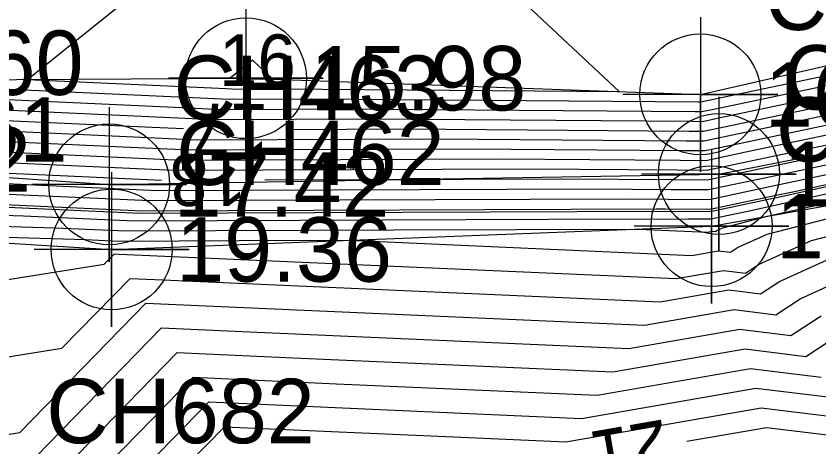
# Model space of a CAD drawing. Extents: x 2531902 to 2533249, y 715219 to 716099.
# Drawn here: x 2532770.16 to 2532801.29, y 715611.98 to 715628.69 of the extents above; entities that cross this region are included whole.
import ezdxf

# ---------------------------------------------------------------- set-up
doc = ezdxf.new("R2010")
doc.units = 0
for name, color, linetype in [('DTM Contours Major', 7, 'Continuous'), ('DTM Contours Major Text', 7, 'Continuous'), ('DTM Contours Minor', 7, 'Continuous'), ('Exist DTM Breakline', 7, 'Continuous'), ('Exist DTM Breakline Cogo Elevation', 7, 'Continuous'), ('Exist DTM Breakline Cogo Number', 7, 'Continuous'), ('Exist DTM Breakline Cogo Point CELL', 7, 'Continuous'), ('Exist DTM Breakline Underwater', 7, 'Continuous'), ('Exist DTM Breakline Underwater Cogo Elevation', 7, 'Continuous'), ('Exist DTM Breakline Underwater Cogo Number', 7, 'Continuous'), ('Exist DTM Breakline Underwater Cogo Point CELL', 7, 'Continuous'), ('Exist DTM Regular Point Cogo Number', 7, 'Continuous'), ('Exist Hydro Stream or Body of Water', 7, 'Continuous'), ('Scratch_Level_2', 7, 'Continuous')]:
    doc.layers.add(name, color=color, linetype=linetype)

msp = doc.modelspace()

# ---------------------------------------------------------------- linework, layer by layer
at = {"layer": 'DTM Contours Major'}
for points in [[(2532685.255, 715654.828), (2532691.3, 715646.332), (2532696.58, 715641.634), (2532697.068, 715641.462), (2532704.54, 715638.833), (2532713.504, 715635.916), (2532714.36, 715635.643), (2532723.662, 715632.678), (2532735.847, 715628.442), (2532736.64, 715628.322), (2532753.273, 715625.799), (2532757.258, 715625.179), (2532759.557, 715625.11), (2532775.441, 715624.38), (2532776.659, 715624.324)], [(2532683.669, 715652.707), (2532686.565, 715648.638), (2532696.063, 715640.186), (2532696.941, 715639.877), (2532699.885, 715638.841), (2532713.588, 715634.382), (2532714.896, 715633.965), (2532718.561, 715632.797), (2532737.526, 715626.203), (2532738.761, 715626.016), (2532745.314, 715625.023), (2532758.183, 715623.02), (2532765.608, 715622.796), (2532771.866, 715622.509), (2532775.8, 715622.328)], [(2532780.658, 715624.297), (2532785.254, 715624.315), (2532796.252, 715624.232), (2532796.808, 715624.228), (2532797.67, 715624.41), (2532814.677, 715628), (2532824.557, 715630.182), (2532825.526, 715630.396), (2532826.886, 715632.485), (2532826.893, 715632.496), (2532834.338, 715634.336), (2532834.344, 715634.332), (2532836.264, 715633.141), (2532841.438, 715632.811), (2532842.37, 715632.755), (2532850.775, 715632.253), (2532854.159, 715631.46), (2532854.698, 715630.937), (2532857.296, 715629.814), (2532869.332, 715624.613), (2532876.125, 715621.862)], [(2532779.8, 715622.335), (2532791.34, 715622.379), (2532795.673, 715622.346), (2532796.969, 715622.337), (2532798.973, 715622.76), (2532805.673, 715624.174), (2532825.351, 715628.52), (2532827.279, 715628.946), (2532829.988, 715633.107), (2532830.002, 715633.128), (2532832.925, 715633.85), (2532832.934, 715633.844), (2532835.832, 715632.046), (2532843.646, 715631.547), (2532845.053, 715631.463), (2532848.364, 715631.265), (2532853.468, 715630.069), (2532854.281, 715629.28), (2532858.198, 715627.588), (2532862.939, 715625.539), (2532874.082, 715621.026)], [(2532779.333, 715626.979), (2532778.461, 715626.277), (2532779.016, 715626.251), (2532779.048, 715626.25), (2532779.167, 715626.25), (2532780.119, 715626.243), (2532779.333, 715626.979)], [(2532756.262, 715621.304), (2532759.108, 715620.861), (2532762.325, 715620.764), (2532771.66, 715620.482), (2532774.429, 715620.355), (2532784.806, 715620.395), (2532794.309, 715620.431), (2532796.968, 715620.313), (2532797.174, 715620.349), (2532797.269, 715620.338), (2532797.325, 715620.374), (2532797.554, 715620.479), (2532799.281, 715620.925), (2532809.342, 715623.147)], [(2532763.745, 715611.805), (2532768.447, 715609.638), (2532768.527, 715609.284), (2532768.856, 715609.461), (2532769.002, 715609.626), (2532775.803, 715616.596), (2532779.216, 715616.443), (2532793.913, 715615.791), (2532798.213, 715616.543), (2532800.195, 715616.299), (2532801.367, 715617.066)], [(2532796.16, 715612.196), (2532799.253, 715612.737), (2532803.121, 715612.261)]]:
    msp.add_lwpolyline(points, dxfattribs=at)
at = {"layer": 'DTM Contours Minor'}
for points in [[(2532680.44, 715664.202), (2532694.141, 715644.949), (2532696.891, 715642.503), (2532697.145, 715642.413), (2532707.334, 715638.828), (2532713.454, 715636.836), (2532714.038, 715636.65), (2532726.723, 715632.606), (2532734.839, 715629.785), (2532735.368, 715629.705), (2532754.145, 715626.858), (2532756.43, 715626.915), (2532765.962, 715628.742), (2532762.782, 715626.183), (2532777.586, 715625.503), (2532778.432, 715625.464), (2532781.602, 715625.476), (2532796.599, 715625.363), (2532796.712, 715625.362), (2532796.887, 715625.399), (2532820.079, 715630.296)], [(2532680.711, 715662.952), (2532693.194, 715645.41), (2532696.787, 715642.213), (2532697.119, 715642.096), (2532706.403, 715638.829), (2532713.471, 715636.529), (2532714.146, 715636.314), (2532725.703, 715632.63), (2532735.175, 715629.337), (2532735.792, 715629.244), (2532756.457, 715626.11), (2532756.888, 715626.043), (2532757.137, 715626.036), (2532776.871, 715625.128), (2532778.124, 715625.071), (2532782.819, 715625.089), (2532796.483, 715624.986), (2532796.744, 715624.984), (2532797.148, 715625.069), (2532818.278, 715629.531)], [(2532680.982, 715661.701), (2532692.247, 715645.871), (2532696.684, 715641.923), (2532697.094, 715641.779), (2532705.471, 715638.831), (2532713.487, 715636.222), (2532714.253, 715635.978), (2532724.683, 715632.654), (2532735.511, 715628.89), (2532736.216, 715628.783), (2532754.865, 715625.955), (2532757.073, 715625.611), (2532758.347, 715625.573), (2532776.156, 715624.754), (2532777.816, 715624.678), (2532784.036, 715624.702), (2532796.367, 715624.609), (2532796.776, 715624.606), (2532797.409, 715624.739), (2532816.477, 715628.766)], [(2532681.524, 715659.201), (2532690.353, 715646.793), (2532696.477, 715641.344), (2532697.043, 715641.145), (2532703.609, 715638.834), (2532713.521, 715635.609), (2532714.467, 715635.307), (2532722.642, 715632.701), (2532736.183, 715627.994), (2532737.064, 715627.861), (2532751.681, 715625.644), (2532757.443, 715624.748), (2532760.767, 715624.647), (2532774.726, 715624.006), (2532777.201, 715623.892), (2532786.471, 715623.928), (2532796.136, 715623.855), (2532796.841, 715623.85), (2532797.93, 715624.08), (2532812.876, 715627.235)], [(2532681.795, 715657.95), (2532689.406, 715647.255), (2532696.373, 715641.055), (2532697.018, 715640.828), (2532702.678, 715638.836), (2532713.538, 715635.302), (2532714.575, 715634.971), (2532721.622, 715632.725), (2532736.519, 715627.547), (2532737.489, 715627.399), (2532750.09, 715625.489), (2532757.628, 715624.316), (2532761.978, 715624.184), (2532774.011, 715623.631), (2532776.893, 715623.499), (2532787.688, 715623.54), (2532796.02, 715623.478), (2532796.873, 715623.471), (2532798.191, 715623.75), (2532811.075, 715626.47)], [(2532682.066, 715656.7), (2532688.459, 715647.716), (2532696.27, 715640.765), (2532696.992, 715640.511), (2532701.747, 715638.838), (2532713.554, 715634.995), (2532714.682, 715634.636), (2532720.601, 715632.749), (2532736.855, 715627.099), (2532737.913, 715626.938), (2532748.498, 715625.333), (2532757.813, 715623.884), (2532763.188, 715623.722), (2532773.296, 715623.257), (2532776.585, 715623.106), (2532788.906, 715623.153), (2532795.904, 715623.101), (2532796.905, 715623.093), (2532798.452, 715623.42), (2532809.275, 715625.705)], [(2532682.336, 715655.45), (2532687.512, 715648.177), (2532696.166, 715640.475), (2532696.967, 715640.194), (2532700.816, 715638.839), (2532713.571, 715634.688), (2532714.789, 715634.3), (2532719.581, 715632.773), (2532737.191, 715626.651), (2532738.337, 715626.477), (2532746.906, 715625.178), (2532757.998, 715623.452), (2532764.398, 715623.259), (2532772.581, 715622.883), (2532776.277, 715622.713), (2532790.123, 715622.766), (2532795.789, 715622.724), (2532796.937, 715622.715), (2532798.713, 715623.09), (2532807.474, 715624.94)], [(2532681.549, 715654.816), (2532682.878, 715652.949), (2532685.618, 715649.099), (2532695.959, 715639.896), (2532696.916, 715639.56), (2532698.953, 715638.843), (2532713.604, 715634.075), (2532715.003, 715633.629), (2532717.54, 715632.82), (2532737.862, 715625.756), (2532739.186, 715625.555), (2532743.722, 715624.867), (2532758.368, 715622.588), (2532766.819, 715622.333), (2532771.15, 715622.134), (2532775.661, 715621.927), (2532792.558, 715621.992), (2532795.557, 715621.969), (2532797.001, 715621.958), (2532799.234, 715622.43), (2532803.873, 715623.409)], [(2532681.7, 715653.735), (2532683.149, 715651.699), (2532684.671, 715649.56), (2532695.856, 715639.607), (2532696.89, 715639.243), (2532698.022, 715638.844), (2532713.621, 715633.768), (2532715.111, 715633.293), (2532716.52, 715632.844), (2532738.198, 715625.308), (2532739.61, 715625.094), (2532742.13, 715624.712), (2532758.553, 715622.157), (2532768.029, 715621.871), (2532770.435, 715621.76), (2532775.353, 715621.534), (2532793.775, 715621.605), (2532795.442, 715621.592), (2532797.033, 715621.58), (2532799.495, 715622.1), (2532802.072, 715622.644)], [(2532681.851, 715652.654), (2532683.42, 715650.449), (2532683.724, 715650.021), (2532695.752, 715639.317), (2532696.865, 715638.926), (2532697.091, 715638.846), (2532713.638, 715633.461), (2532715.218, 715632.958), (2532715.5, 715632.868), (2532738.534, 715624.86), (2532740.034, 715624.633), (2532740.538, 715624.556), (2532758.738, 715621.725), (2532769.239, 715621.408), (2532769.72, 715621.386), (2532775.045, 715621.141), (2532794.993, 715621.218), (2532795.326, 715621.215), (2532797.066, 715621.202), (2532799.756, 715621.77), (2532800.271, 715621.879), (2532825.827, 715627.523)], [(2532682.001, 715651.572), (2532682.777, 715650.482), (2532690.122, 715643.946), (2532695.649, 715639.028), (2532696.16, 715638.848), (2532705.016, 715635.966), (2532713.655, 715633.155), (2532714.479, 715632.892), (2532737.701, 715624.819), (2532738.87, 715624.413), (2532738.946, 715624.401), (2532745.88, 715623.322), (2532758.923, 715621.293), (2532766.449, 715621.066), (2532770.449, 715620.945), (2532774.737, 715620.748), (2532790.801, 715620.81), (2532796.21, 715620.83), (2532797.098, 715620.824), (2532798.47, 715621.114), (2532803.901, 715622.313)], [(2532681.787, 715649.161), (2532693.073, 715639.034), (2532698.228, 715636.723), (2532713.731, 715631.773), (2532715.403, 715631.539), (2532737.443, 715623.682), (2532737.33, 715618.219), (2532754.561, 715619.426), (2532758.918, 715620.164), (2532759.276, 715620.128), (2532759.832, 715619.872), (2532762.685, 715620.327), (2532772.87, 715620.019), (2532774.121, 715619.962), (2532778.811, 715619.98), (2532783.105, 715619.996), (2532796.357, 715619.409), (2532797.382, 715619.588), (2532797.854, 715619.53), (2532798.133, 715619.713), (2532799.275, 715620.232), (2532807.884, 715622.457)], [(2532681.538, 715647.888), (2532691.256, 715639.168), (2532700.139, 715635.185), (2532713.784, 715630.829), (2532716.843, 715630.4), (2532736.709, 715623.319), (2532736.539, 715615.164), (2532736.549, 715615.135), (2532736.57, 715615.132), (2532736.617, 715615.128), (2532757.62, 715618.685), (2532759.392, 715618.509), (2532762.143, 715617.241), (2532773.58, 715619.066), (2532773.975, 715619.47), (2532774.163, 715619.461), (2532795.746, 715618.505), (2532797.59, 715618.827), (2532798.439, 715618.722), (2532798.941, 715619.051), (2532800.996, 715619.985), (2532816.486, 715623.99)], [(2532681.29, 715646.615), (2532689.439, 715639.303), (2532702.051, 715633.648), (2532713.837, 715629.885), (2532718.284, 715629.262), (2532735.974, 715622.956), (2532735.823, 715615.694), (2532736.229, 715614.547), (2532737.039, 715614.43), (2532738.896, 715614.255), (2532756.322, 715617.206), (2532759.507, 715616.89), (2532764.454, 715614.609), (2532771.942, 715615.804), (2532774.584, 715618.512), (2532775.847, 715618.455), (2532795.135, 715617.6), (2532797.797, 715618.066), (2532799.024, 715617.915), (2532799.75, 715618.389), (2532802.717, 715619.738)], [(2532681.042, 715645.341), (2532687.622, 715639.437), (2532703.963, 715632.11), (2532713.89, 715628.941), (2532719.724, 715628.123), (2532735.24, 715622.592), (2532735.107, 715616.223), (2532735.908, 715613.959), (2532737.509, 715613.727), (2532741.176, 715613.381), (2532755.024, 715615.726), (2532759.623, 715615.271), (2532766.765, 715611.978), (2532770.304, 715612.543), (2532775.194, 715617.554), (2532777.532, 715617.449), (2532794.524, 715616.696), (2532798.005, 715617.305), (2532799.61, 715617.107), (2532800.558, 715617.728), (2532804.439, 715619.492)], [(2532734.943, 715630.166), (2532750.583, 715627.794), (2532755.884, 715627.927), (2532777.999, 715632.167), (2532770.621, 715626.23), (2532778.301, 715625.877), (2532778.74, 715625.857), (2532780.384, 715625.863), (2532793.546, 715625.764), (2532790.151, 715628.938), (2532785.096, 715633.523), (2532787.698, 715635.714), (2532781.759, 715633.564), (2532763.16, 715637.225), (2532757.54, 715636.872), (2532757.466, 715636.868), (2532755.894, 715637.113), (2532755.634, 715637.194), (2532745.733, 715640.275)], [(2532770.6, 715609.681), (2532776.413, 715615.638), (2532780.9, 715615.436), (2532793.302, 715614.887), (2532798.421, 715615.782), (2532800.78, 715615.492), (2532802.175, 715616.405)], [(2532772.197, 715609.735), (2532777.023, 715614.679), (2532782.585, 715614.43), (2532792.691, 715613.982), (2532798.629, 715615.021), (2532801.366, 715614.684)], [(2532773.795, 715609.789), (2532777.632, 715613.721), (2532784.269, 715613.424), (2532792.079, 715613.078), (2532798.837, 715614.26), (2532801.951, 715613.877)], [(2532775.392, 715609.843), (2532778.242, 715612.763), (2532785.953, 715612.418), (2532791.468, 715612.173), (2532799.045, 715613.498), (2532802.536, 715613.069)]]:
    msp.add_lwpolyline(points, dxfattribs=at)
at = {"layer": 'Exist DTM Breakline'}
msp.add_lwpolyline([(2532713.668, 715632.91), (2532738.883, 715624.395), (2532759.246, 715620.539), (2532773.868, 715619.638), (2532797.122, 715620.541), (2532830.298, 715626.45), (2532834.772, 715629.357), (2532845.901, 715630.257), (2532852.301, 715627.724), (2532853.675, 715626.881), (2532873.942, 715617.949), (2532888.735, 715612.988), (2532909.367, 715604.653), (2532924.285, 715597.984), (2532944.343, 715591.433), (2532962.6, 715582.573), (2532991.856, 715569.195), (2533016.156, 715554.384)], dxfattribs=at)
at = {"layer": 'Exist DTM Breakline Cogo Point CELL'}
for points in [[(2532797.407, 715625.564), (2532797.407, 715619.564), (2532797.407, 715622.564), (2532800.407, 715622.564), (2532794.407, 715622.564)], [(2532773.772, 715625.161), (2532773.772, 715619.161), (2532773.772, 715622.161), (2532776.772, 715622.161), (2532770.772, 715622.161)], [(2532797.122, 715623.541), (2532797.122, 715617.541), (2532797.122, 715620.541), (2532800.122, 715620.541), (2532794.122, 715620.541)], [(2532773.868, 715622.638), (2532773.868, 715616.638), (2532773.868, 715619.638), (2532776.868, 715619.638), (2532770.868, 715619.638)]]:
    msp.add_lwpolyline(points, dxfattribs=at)
for centre in [(2532797.407, 715622.564), (2532773.772, 715622.161), (2532797.122, 715620.541), (2532773.868, 715619.638)]:
    msp.add_circle(centre, 2.344, dxfattribs=at)
at = {"layer": 'Exist DTM Breakline Underwater'}
msp.add_lwpolyline([(2532642.404, 715750.56), (2532658.799, 715717.787), (2532669.356, 715695.376), (2532679.885, 715666.767), (2532697.228, 715643.446), (2532713.346, 715638.817), (2532732.829, 715632.464), (2532756.843, 715626.148), (2532779.072, 715626.28), (2532796.688, 715625.652), (2532823.757, 715631.859), (2532837.11, 715635.289), (2532855.521, 715634.196), (2532877.341, 715623.453), (2532903.322, 715612.979), (2532923.748, 715606.844), (2532938.002, 715599.697), (2532947.164, 715595.611), (2532973.382, 715584.595), (2532998.348, 715572.794), (2533019.077, 715559.415)], dxfattribs=at)
at = {"layer": 'Exist DTM Breakline Underwater Cogo Point CELL'}
for points in [[(2532779.072, 715629.28), (2532779.072, 715623.28), (2532779.072, 715626.28), (2532782.072, 715626.28), (2532776.072, 715626.28)], [(2532796.688, 715628.652), (2532796.688, 715622.652), (2532796.688, 715625.652), (2532799.688, 715625.652), (2532793.688, 715625.652)]]:
    msp.add_lwpolyline(points, dxfattribs=at)
for centre in [(2532779.072, 715626.28), (2532796.688, 715625.652)]:
    msp.add_circle(centre, 2.344, dxfattribs=at)
at = {"layer": 'Exist Hydro Stream or Body of Water'}
msp.add_lwpolyline([(2532681.888, 715652.383), (2532683.487, 715650.136), (2532695.727, 715639.245), (2532696.858, 715638.846), (2532713.642, 715633.385), (2532715.245, 715632.874), (2532738.618, 715624.748), (2532740.14, 715624.518), (2532758.785, 715621.617), (2532769.542, 715621.292), (2532774.968, 715621.043), (2532795.297, 715621.121), (2532797.074, 715621.107), (2532799.821, 715621.688), (2532825.866, 715627.44)], dxfattribs=at)
at = {"layer": 'Scratch_Level_2'}
msp.add_lwpolyline([(2532714.664, 715634.736), (2532739.321, 715626.311), (2532759.871, 715623.13), (2532773.772, 715622.161), (2532797.407, 715622.564), (2532828.795, 715628.744), (2532834.22, 715630.983), (2532845.975, 715632.207), (2532853.028, 715629.31), (2532854.542, 715628.512), (2532875.028, 715620.214), (2532888.893, 715614.569), (2532909.676, 715606.722), (2532925.335, 715600.738), (2532945.352, 715592.461), (2532962.769, 715583.896), (2532993.283, 715570.726), (2533017.454, 715556.427)], dxfattribs=at)

# ---------------------------------------------------------------- texts
at = {"layer": 'DTM Contours Major Text'}
msp.add_text('16', height=2, dxfattribs=at).set_placement((2532778.033, 715625.979))
for s, rotation, p in [('17', 179.614, (2532779.964, 715625.281)), ('18', 180.0996, (2532779.097, 715623.329)), ('21', 189.9212, (2532795.29, 715613.059))]:
    msp.add_text(s, height=2, rotation=rotation, dxfattribs=at).set_placement(p)
at = {"layer": 'Exist DTM Breakline Cogo Elevation'}
for s, p in [('17.52', (2532762.371, 715621.88)), ('17.50', (2532799.907, 715621.314)), ('17.42', (2532776.272, 715620.911)), ('18.95', (2532799.622, 715619.291)), ('19.36', (2532776.368, 715618.388))]:
    msp.add_text(s, height=2.5, dxfattribs=at).set_placement(p)
at = {"layer": 'Exist DTM Breakline Cogo Number'}
for s, p in [('CH460', (2532762.371, 715625.63)), ('CH464', (2532799.907, 715625.064)), ('CH463', (2532776.272, 715624.661)), ('CH461', (2532761.746, 715623.039)), ('CH465', (2532799.622, 715623.041)), ('CH462', (2532776.368, 715622.138))]:
    msp.add_text(s, height=2.5, dxfattribs=at).set_placement(p)
at = {"layer": 'Exist DTM Breakline Underwater Cogo Elevation'}
for s, p in [('15.98', (2532781.572, 715625.03)), ('16.25', (2532799.188, 715624.402))]:
    msp.add_text(s, height=2.5, dxfattribs=at).set_placement(p)
at = {"layer": 'Exist DTM Breakline Underwater Cogo Number'}
msp.add_text('CH612', height=2.5, dxfattribs=at).set_placement((2532799.188, 715628.152))
at = {"layer": 'Exist DTM Regular Point Cogo Number'}
msp.add_text('CH682', height=2.5, dxfattribs=at).set_placement((2532771.336, 715612.121))

doc.saveas('drawing.dxf')
